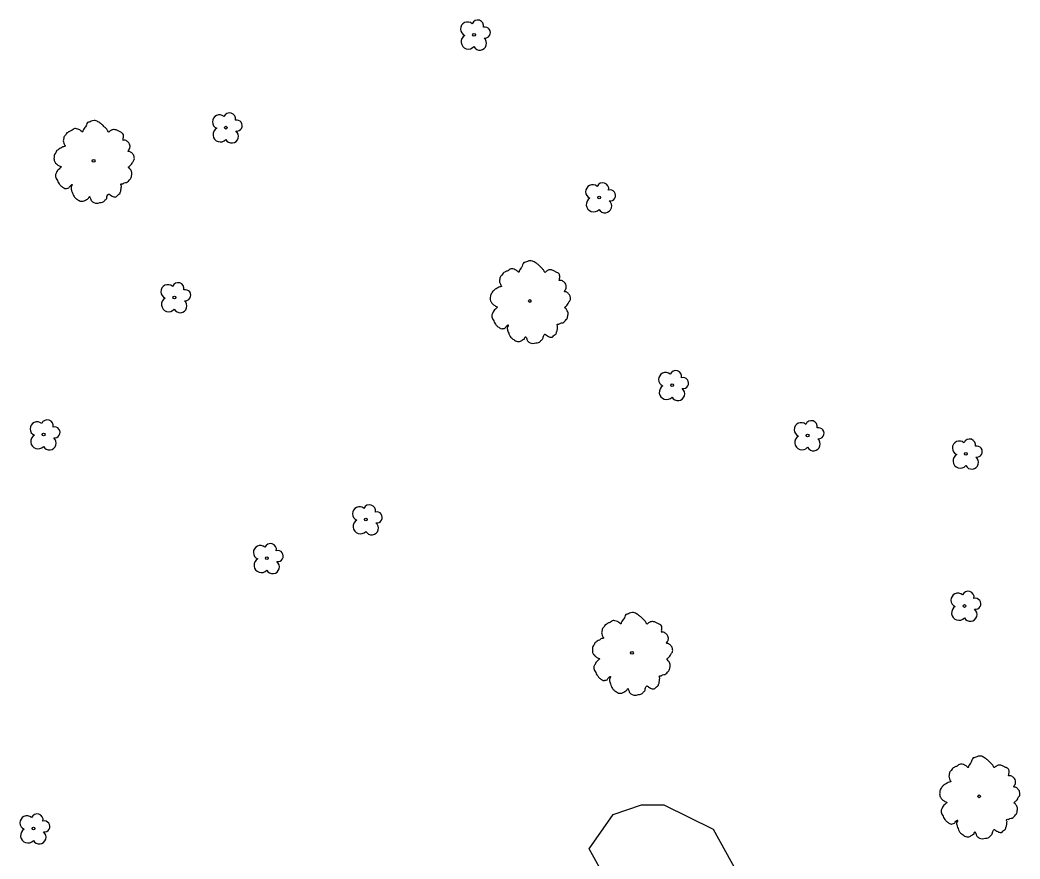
# Model space of a CAD drawing. Extents: x 2132221 to 2141942, y 535736 to 547298.
# Drawn here: x 2138724.9 to 2138905.1, y 541243.7 to 541394.9 of the extents above; entities that cross this region are included whole.
import ezdxf

# ---------------------------------------------------------------- set-up
doc = ezdxf.new("R2010")
doc.units = 0
doc.layers.add('RD_EX_VEG', color=7, linetype='Continuous')

msp = doc.modelspace()

# ---------------------------------------------------------------- linework, layer by layer
at = {"layer": 'RD_EX_VEG'}
msp.add_lwpolyline([(2138849.83, 541249.02), (2138856.47, 541236.98), (2138848.45, 541220.33), (2138846.59, 541207.86), (2138847.93, 541198.35), (2138862.11, 541172.49), (2138855.83, 541165.22), (2138847.68, 541164.01), (2138838.36, 541172.12), (2138828.8, 541192.96), (2138832.14, 541203.83), (2138833.56, 541219.59), (2138833.6, 541234.45), (2138827.49, 541245.51), (2138831.8, 541251.7), (2138836.89, 541253.42), (2138840.94, 541253.44)], close=True, dxfattribs=at)
for centre, radius in [((2138806.71, 541392.25), 0.25), ((2138761.98, 541375.5), 0.25), ((2138738.13, 541369.53), 0.25), ((2138738.1, 541369.53), 0.0001), ((2138829.27, 541362.91), 0.25), ((2138752.69, 541344.9), 0.25), ((2138816.77, 541344.25), 0.25), ((2138816.75, 541344.25), 0.0001), ((2138842.43, 541329.07), 0.25), ((2138729.12, 541320.17), 0.25), ((2138866.85, 541320.02), 0.25), ((2138895.39, 541316.71), 0.25), ((2138787.22, 541304.86), 0.25), ((2138769.37, 541297.88), 0.25), ((2138895.13, 541289.27), 0.25), ((2138835.18, 541280.84), 0.25), ((2138835.16, 541280.84), 0.0001), ((2138897.78, 541254.96), 0.25), ((2138897.76, 541254.96), 0.0001), ((2138727.29, 541249.14), 0.25)]:
    msp.add_circle(centre, radius, dxfattribs=at)
for centre, radius, start, end in [((2138805.53, 541393.29), 1.26, 49.0921, 247.3743), ((2138807.36, 541393.83), 1.08, 347.6166, 157.3963), ((2138808.67, 541392.63), 0.995, 261.4029, 104.687), ((2138805.7, 541390.99), 1.32, 119.5229, 318.3992), ((2138807.75, 541390.7), 1.22, 209.207, 50.7449), ((2138760.81, 541376.55), 1.26, 49.0921, 247.3743), ((2138762.63, 541377.08), 1.08, 347.6166, 157.3963), ((2138760.97, 541374.24), 1.32, 119.5229, 318.3992), ((2138763.94, 541375.88), 0.995, 261.4029, 104.687), ((2138763.02, 541373.96), 1.22, 209.207, 50.7449), ((2138828.09, 541363.96), 1.26, 49.0921, 247.3743), ((2138829.92, 541364.49), 1.08, 347.6166, 157.3963), ((2138828.26, 541361.65), 1.32, 119.5229, 318.3992), ((2138831.23, 541363.29), 0.995, 261.4029, 104.687), ((2138830.31, 541361.37), 1.22, 209.207, 50.7449), ((2138751.52, 541345.94), 1.26, 49.0921, 247.3743), ((2138753.34, 541346.48), 1.08, 347.6166, 157.3963), ((2138751.68, 541343.64), 1.32, 119.5229, 318.3992), ((2138754.65, 541345.28), 0.995, 261.4029, 104.687), ((2138753.73, 541343.36), 1.22, 209.207, 50.7449), ((2138841.25, 541330.11), 1.26, 49.0921, 247.3743), ((2138843.07, 541330.64), 1.08, 347.6166, 157.3963), ((2138844.39, 541329.45), 0.995, 261.4029, 104.687), ((2138841.42, 541327.8), 1.32, 119.5229, 318.3992), ((2138843.47, 541327.52), 1.22, 209.207, 50.7449), ((2138727.94, 541321.22), 1.26, 49.0921, 247.3743), ((2138729.77, 541321.75), 1.08, 347.6166, 157.3963), ((2138731.08, 541320.56), 0.995, 261.4029, 104.687), ((2138865.68, 541321.06), 1.26, 49.0921, 247.3743), ((2138867.5, 541321.6), 1.08, 347.6166, 157.3963), ((2138868.81, 541320.4), 0.995, 261.4029, 104.687), ((2138728.11, 541318.91), 1.32, 119.5229, 318.3992), ((2138730.16, 541318.63), 1.22, 209.207, 50.7449), ((2138865.85, 541318.75), 1.32, 119.5229, 318.3992), ((2138867.9, 541318.47), 1.22, 209.207, 50.7449), ((2138896.04, 541318.29), 1.08, 347.6166, 157.3963), ((2138894.21, 541317.76), 1.26, 49.0921, 247.3743), ((2138897.35, 541317.1), 0.995, 261.4029, 104.687), ((2138894.38, 541315.45), 1.32, 119.5229, 318.3992), ((2138896.43, 541315.17), 1.22, 209.207, 50.7449), ((2138786.05, 541305.91), 1.26, 49.0921, 247.3743), ((2138787.87, 541306.44), 1.08, 347.6166, 157.3963), ((2138789.18, 541305.25), 0.995, 261.4029, 104.687), ((2138786.22, 541303.6), 1.32, 119.5229, 318.3992), ((2138788.26, 541303.32), 1.22, 209.207, 50.7449), ((2138768.19, 541298.92), 1.26, 49.0921, 247.3743), ((2138770.01, 541299.45), 1.08, 347.6166, 157.3963), ((2138768.36, 541296.61), 1.32, 119.5229, 318.3992), ((2138771.33, 541298.26), 0.995, 261.4029, 104.687), ((2138770.41, 541296.33), 1.22, 209.207, 50.7449), ((2138893.95, 541290.32), 1.26, 49.0921, 247.3743), ((2138895.78, 541290.85), 1.08, 347.6166, 157.3963), ((2138897.09, 541289.66), 0.995, 261.4029, 104.687), ((2138894.12, 541288.01), 1.32, 119.5229, 318.3992), ((2138896.17, 541287.73), 1.22, 209.207, 50.7449), ((2138726.11, 541250.18), 1.26, 49.0921, 247.3743), ((2138727.94, 541250.71), 1.08, 347.6166, 157.3963), ((2138726.28, 541247.87), 1.32, 119.5229, 318.3992), ((2138729.25, 541249.52), 0.995, 261.4029, 104.687), ((2138728.33, 541247.59), 1.22, 209.207, 50.7449)]:
    msp.add_arc(centre, radius, start, end, dxfattribs=at)
for points in [[(2138743.49, 541374.29), (2138743.3, 541374.53), (2138743.01, 541374.7), (2138742.77, 541374.81), (2138742.56, 541374.93), (2138742.33, 541375.03), (2138742, 541375.13), (2138741.7, 541375.16), (2138741.43, 541375.08), (2138741.23, 541374.97), (2138741, 541374.82), (2138740.87, 541374.7), (2138740.77, 541374.77), (2138740.68, 541374.9), (2138740.57, 541375.13), (2138740.4, 541375.32), (2138740.23, 541375.5), (2138739.97, 541375.74), (2138739.74, 541376), (2138739.51, 541376.17), (2138739.26, 541376.37), (2138738.91, 541376.56), (2138738.58, 541376.74), (2138738.2, 541376.79), (2138737.68, 541376.65), (2138737.33, 541376.51), (2138737.05, 541376.45), (2138736.82, 541376.03), (2138736.68, 541375.67), (2138736.55, 541375.51), (2138736.29, 541375.17), (2138736.19, 541374.94), (2138736.13, 541374.72), (2138736.06, 541374.75), (2138735.77, 541375), (2138735.49, 541375.15), (2138735.04, 541375.31), (2138734.72, 541375.32), (2138734.42, 541375.17), (2138734.14, 541374.96), (2138733.93, 541374.89), (2138733.67, 541374.76), (2138733.6, 541374.73), (2138733.33, 541374.55), (2138733.07, 541374.17), (2138732.82, 541373.91), (2138732.74, 541373.67), (2138732.72, 541373.44), (2138732.65, 541373.14), (2138732.76, 541372.7), (2138732.9, 541372.39), (2138733.02, 541372.23), (2138732.53, 541372.02), (2138732.24, 541371.81), (2138731.87, 541371.64), (2138731.81, 541371.59), (2138731.43, 541371.3), (2138731.29, 541370.97), (2138731.06, 541370.66), (2138731.02, 541370.38), (2138730.98, 541369.97), (2138731.04, 541369.58), (2138731.28, 541369.13), (2138731.57, 541368.85), (2138732.09, 541368.55), (2138732.32, 541368.42), (2138732.17, 541368.32), (2138731.91, 541368.04), (2138731.6, 541367.76), (2138731.46, 541367.43), (2138731.33, 541367.17), (2138731.25, 541366.89), (2138731.3, 541366.5), (2138731.52, 541366.15), (2138731.69, 541365.74), (2138731.94, 541365.35), (2138732.26, 541364.97), (2138732.78, 541364.63), (2138733.06, 541364.51), (2138733.26, 541364.56), (2138733.67, 541364.67), (2138733.8, 541364.85), (2138734.26, 541365.24), (2138734.19, 541365.05), (2138734.06, 541364.68), (2138734.17, 541364.11), (2138734.32, 541363.7), (2138734.53, 541363.25), (2138734.68, 541362.98), (2138735.05, 541362.68), (2138735.36, 541362.46), (2138735.71, 541362.26), (2138736.11, 541362.23), (2138736.43, 541362.29), (2138736.67, 541362.44), (2138737, 541362.64), (2138737.16, 541362.72)], [(2138737.16, 541362.72), (2138737.24, 541362.89), (2138737.39, 541363.1), (2138737.42, 541363.03), (2138737.5, 541362.86), (2138737.6, 541362.58), (2138737.69, 541362.36), (2138737.93, 541362.14), (2138738.19, 541362), (2138738.7, 541361.86), (2138739.23, 541361.98), (2138739.71, 541362.05), (2138740, 541362.21), (2138740.13, 541362.4), (2138740.49, 541362.76), (2138740.53, 541363.08), (2138740.59, 541363.2), (2138740.82, 541363.54), (2138740.91, 541363.52), (2138741.13, 541363.35), (2138741.47, 541363.16), (2138741.75, 541363.04), (2138742.03, 541363), (2138742.25, 541363.09), (2138742.53, 541363.38), (2138742.85, 541363.62), (2138742.91, 541363.77), (2138742.96, 541363.95), (2138743.05, 541364.14), (2138743.06, 541364.35), (2138743.1, 541364.53), (2138743.11, 541364.67), (2138743.14, 541364.86), (2138743.11, 541365.07), (2138743.04, 541365.22), (2138743.12, 541365.36), (2138743.37, 541365.38), (2138743.48, 541365.41), (2138743.66, 541365.55), (2138744.07, 541365.62), (2138744.4, 541365.85), (2138744.68, 541366.18), (2138744.84, 541366.4), (2138744.94, 541366.7), (2138744.99, 541367.01), (2138745.04, 541367.22), (2138745.01, 541367.44), (2138744.88, 541367.76), (2138744.75, 541367.98), (2138744.51, 541368.24), (2138744.41, 541368.42), (2138744.47, 541368.43), (2138744.58, 541368.53), (2138744.78, 541368.72), (2138745.06, 541369.08), (2138745.33, 541369.53), (2138745.34, 541369.55), (2138745.46, 541369.79), (2138745.45, 541370.09), (2138745.41, 541370.29), (2138745.37, 541370.52), (2138745.21, 541370.72), (2138745.01, 541370.94), (2138744.79, 541371.11), (2138744.58, 541371.19), (2138744.37, 541371.23), (2138744.43, 541371.39), (2138744.58, 541371.66), (2138744.66, 541371.8), (2138744.69, 541372.03), (2138744.68, 541372.33), (2138744.47, 541372.75), (2138743.99, 541373.16), (2138743.64, 541373.24), (2138743.41, 541373.23), (2138743.47, 541373.35), (2138743.48, 541373.64), (2138743.54, 541373.83), (2138743.51, 541374.04), (2138743.48, 541374.22), (2138743.45, 541374.33)], [(2138822.13, 541349.01), (2138821.95, 541349.25), (2138821.66, 541349.42), (2138821.41, 541349.54), (2138821.21, 541349.65), (2138820.98, 541349.75), (2138820.65, 541349.85), (2138820.35, 541349.88), (2138820.08, 541349.8), (2138819.88, 541349.69), (2138819.64, 541349.54), (2138819.52, 541349.42), (2138819.41, 541349.5), (2138819.33, 541349.62), (2138819.22, 541349.86), (2138819.05, 541350.04), (2138818.88, 541350.22), (2138818.62, 541350.47), (2138818.38, 541350.72), (2138818.16, 541350.89), (2138817.9, 541351.1), (2138817.56, 541351.29), (2138817.23, 541351.46), (2138816.84, 541351.51), (2138816.32, 541351.37), (2138815.98, 541351.23), (2138815.7, 541351.17), (2138815.47, 541350.75), (2138815.33, 541350.39), (2138815.2, 541350.23), (2138814.94, 541349.89), (2138814.84, 541349.67), (2138814.78, 541349.44), (2138814.71, 541349.48), (2138814.42, 541349.72), (2138814.14, 541349.87), (2138813.69, 541350.03), (2138813.37, 541350.05), (2138813.06, 541349.9), (2138812.79, 541349.68), (2138812.57, 541349.62), (2138812.32, 541349.49), (2138812.25, 541349.45), (2138811.98, 541349.27), (2138811.71, 541348.89), (2138811.47, 541348.64), (2138811.39, 541348.39), (2138811.36, 541348.16), (2138811.3, 541347.87), (2138811.4, 541347.42), (2138811.55, 541347.11), (2138811.67, 541346.95), (2138811.18, 541346.74), (2138810.89, 541346.54), (2138810.51, 541346.36), (2138810.46, 541346.31), (2138810.07, 541346.02), (2138809.94, 541345.69), (2138809.71, 541345.39), (2138809.66, 541345.1), (2138809.63, 541344.7), (2138809.68, 541344.31), (2138809.93, 541343.86), (2138810.22, 541343.58), (2138810.74, 541343.27), (2138810.96, 541343.14), (2138810.82, 541343.04), (2138810.56, 541342.77), (2138810.25, 541342.48), (2138810.11, 541342.15), (2138809.97, 541341.89), (2138809.89, 541341.61), (2138809.95, 541341.22), (2138810.16, 541340.87), (2138810.34, 541340.46), (2138810.59, 541340.08), (2138810.91, 541339.69), (2138811.43, 541339.35), (2138811.7, 541339.24), (2138811.9, 541339.28), (2138812.31, 541339.39), (2138812.44, 541339.58), (2138812.9, 541339.97), (2138812.84, 541339.77), (2138812.7, 541339.41), (2138812.82, 541338.84), (2138812.96, 541338.43), (2138813.17, 541337.97), (2138813.32, 541337.7), (2138813.7, 541337.4), (2138814.01, 541337.18), (2138814.35, 541336.99), (2138814.76, 541336.95), (2138815.08, 541337.01), (2138815.31, 541337.16), (2138815.64, 541337.36), (2138815.8, 541337.44)], [(2138815.8, 541337.44), (2138815.88, 541337.62), (2138816.03, 541337.82), (2138816.06, 541337.75), (2138816.15, 541337.59), (2138816.24, 541337.3), (2138816.34, 541337.08), (2138816.58, 541336.86), (2138816.84, 541336.73), (2138817.34, 541336.58), (2138817.88, 541336.7), (2138818.36, 541336.77), (2138818.65, 541336.94), (2138818.78, 541337.12), (2138819.13, 541337.48), (2138819.18, 541337.8), (2138819.24, 541337.92), (2138819.46, 541338.26), (2138819.55, 541338.24), (2138819.77, 541338.07), (2138820.12, 541337.88), (2138820.4, 541337.76), (2138820.68, 541337.72), (2138820.89, 541337.82), (2138821.17, 541338.1), (2138821.5, 541338.34), (2138821.56, 541338.5), (2138821.6, 541338.67), (2138821.7, 541338.86), (2138821.71, 541339.07), (2138821.75, 541339.25), (2138821.76, 541339.39), (2138821.78, 541339.58), (2138821.75, 541339.8), (2138821.69, 541339.94), (2138821.77, 541340.08), (2138822.01, 541340.1), (2138822.12, 541340.13), (2138822.3, 541340.27), (2138822.71, 541340.34), (2138823.04, 541340.57), (2138823.32, 541340.9), (2138823.49, 541341.12), (2138823.59, 541341.42), (2138823.64, 541341.73), (2138823.68, 541341.94), (2138823.66, 541342.16), (2138823.53, 541342.48), (2138823.39, 541342.7), (2138823.16, 541342.96), (2138823.06, 541343.14), (2138823.11, 541343.15), (2138823.22, 541343.25), (2138823.43, 541343.44), (2138823.71, 541343.8), (2138823.97, 541344.25), (2138823.99, 541344.27), (2138824.11, 541344.51), (2138824.1, 541344.81), (2138824.06, 541345.01), (2138824.01, 541345.24), (2138823.86, 541345.44), (2138823.66, 541345.66), (2138823.44, 541345.83), (2138823.23, 541345.91), (2138823.02, 541345.95), (2138823.08, 541346.11), (2138823.23, 541346.38), (2138823.3, 541346.52), (2138823.33, 541346.75), (2138823.33, 541347.05), (2138823.11, 541347.47), (2138822.64, 541347.88), (2138822.29, 541347.96), (2138822.06, 541347.95), (2138822.11, 541348.08), (2138822.12, 541348.36), (2138822.19, 541348.55), (2138822.16, 541348.76), (2138822.13, 541348.94), (2138822.1, 541349.05)], [(2138840.54, 541285.6), (2138840.36, 541285.84), (2138840.06, 541286.01), (2138839.82, 541286.13), (2138839.61, 541286.24), (2138839.39, 541286.34), (2138839.06, 541286.44), (2138838.76, 541286.47), (2138838.49, 541286.39), (2138838.29, 541286.28), (2138838.05, 541286.13), (2138837.92, 541286.01), (2138837.82, 541286.08), (2138837.74, 541286.21), (2138837.62, 541286.45), (2138837.45, 541286.63), (2138837.28, 541286.81), (2138837.03, 541287.05), (2138836.79, 541287.31), (2138836.57, 541287.48), (2138836.31, 541287.68), (2138835.97, 541287.88), (2138835.64, 541288.05), (2138835.25, 541288.1), (2138834.73, 541287.96), (2138834.39, 541287.82), (2138834.1, 541287.76), (2138833.88, 541287.34), (2138833.74, 541286.98), (2138833.61, 541286.82), (2138833.34, 541286.48), (2138833.25, 541286.25), (2138833.18, 541286.03), (2138833.12, 541286.07), (2138832.82, 541286.31), (2138832.55, 541286.46), (2138832.09, 541286.62), (2138831.78, 541286.63), (2138831.47, 541286.49), (2138831.2, 541286.27), (2138830.98, 541286.21), (2138830.73, 541286.08), (2138830.66, 541286.04), (2138830.38, 541285.86), (2138830.12, 541285.48), (2138829.88, 541285.23), (2138829.8, 541284.98), (2138829.77, 541284.75), (2138829.71, 541284.46), (2138829.81, 541284.01), (2138829.96, 541283.7), (2138830.08, 541283.54), (2138829.59, 541283.33), (2138829.3, 541283.13), (2138828.92, 541282.95), (2138828.86, 541282.9), (2138828.48, 541282.61), (2138828.34, 541282.28), (2138828.12, 541281.97), (2138828.07, 541281.69), (2138828.04, 541281.29), (2138828.09, 541280.9), (2138828.34, 541280.44), (2138828.63, 541280.17), (2138829.15, 541279.86), (2138829.37, 541279.73), (2138829.22, 541279.63), (2138828.97, 541279.36), (2138828.65, 541279.07), (2138828.52, 541278.74), (2138828.38, 541278.48), (2138828.3, 541278.2), (2138828.35, 541277.81), (2138828.57, 541277.46), (2138828.75, 541277.05), (2138829, 541276.67), (2138829.32, 541276.28), (2138829.83, 541275.94), (2138830.11, 541275.83), (2138830.31, 541275.87), (2138830.72, 541275.98), (2138830.85, 541276.17), (2138831.31, 541276.55), (2138831.25, 541276.36), (2138831.11, 541276), (2138831.23, 541275.43), (2138831.37, 541275.01), (2138831.58, 541274.56), (2138831.73, 541274.29), (2138832.1, 541273.99), (2138832.41, 541273.77), (2138832.76, 541273.58), (2138833.16, 541273.54), (2138833.49, 541273.6), (2138833.72, 541273.75), (2138834.05, 541273.95), (2138834.21, 541274.03)], [(2138834.21, 541274.03), (2138834.29, 541274.2), (2138834.44, 541274.41), (2138834.47, 541274.34), (2138834.55, 541274.18), (2138834.65, 541273.89), (2138834.74, 541273.67), (2138834.98, 541273.45), (2138835.24, 541273.32), (2138835.75, 541273.17), (2138836.28, 541273.29), (2138836.77, 541273.36), (2138837.05, 541273.52), (2138837.19, 541273.71), (2138837.54, 541274.07), (2138837.59, 541274.39), (2138837.64, 541274.51), (2138837.87, 541274.85), (2138837.96, 541274.83), (2138838.18, 541274.66), (2138838.53, 541274.47), (2138838.8, 541274.35), (2138839.09, 541274.31), (2138839.3, 541274.4), (2138839.58, 541274.69), (2138839.91, 541274.93), (2138839.97, 541275.08), (2138840.01, 541275.26), (2138840.11, 541275.45), (2138840.11, 541275.66), (2138840.16, 541275.84), (2138840.16, 541275.98), (2138840.19, 541276.17), (2138840.16, 541276.38), (2138840.1, 541276.53), (2138840.17, 541276.67), (2138840.42, 541276.69), (2138840.53, 541276.72), (2138840.71, 541276.86), (2138841.12, 541276.93), (2138841.45, 541277.16), (2138841.73, 541277.49), (2138841.9, 541277.71), (2138842, 541278.01), (2138842.05, 541278.32), (2138842.09, 541278.53), (2138842.06, 541278.75), (2138841.93, 541279.07), (2138841.8, 541279.29), (2138841.57, 541279.55), (2138841.47, 541279.73), (2138841.52, 541279.74), (2138841.63, 541279.84), (2138841.83, 541280.03), (2138842.11, 541280.39), (2138842.38, 541280.84), (2138842.4, 541280.86), (2138842.51, 541281.1), (2138842.51, 541281.4), (2138842.46, 541281.6), (2138842.42, 541281.83), (2138842.27, 541282.03), (2138842.07, 541282.25), (2138841.84, 541282.42), (2138841.63, 541282.5), (2138841.42, 541282.54), (2138841.48, 541282.7), (2138841.64, 541282.97), (2138841.71, 541283.11), (2138841.74, 541283.34), (2138841.73, 541283.64), (2138841.52, 541284.06), (2138841.04, 541284.47), (2138840.69, 541284.55), (2138840.46, 541284.54), (2138840.52, 541284.66), (2138840.53, 541284.95), (2138840.59, 541285.14), (2138840.57, 541285.35), (2138840.54, 541285.53), (2138840.51, 541285.64)], [(2138903.15, 541259.72), (2138902.96, 541259.96), (2138902.67, 541260.13), (2138902.42, 541260.24), (2138902.22, 541260.36), (2138901.99, 541260.46), (2138901.66, 541260.56), (2138901.36, 541260.59), (2138901.09, 541260.51), (2138900.89, 541260.4), (2138900.66, 541260.25), (2138900.53, 541260.13), (2138900.42, 541260.2), (2138900.34, 541260.33), (2138900.23, 541260.56), (2138900.06, 541260.75), (2138899.89, 541260.93), (2138899.63, 541261.17), (2138899.4, 541261.43), (2138899.17, 541261.6), (2138898.92, 541261.8), (2138898.57, 541261.99), (2138898.24, 541262.17), (2138897.85, 541262.22), (2138897.34, 541262.08), (2138896.99, 541261.94), (2138896.71, 541261.88), (2138896.48, 541261.46), (2138896.34, 541261.1), (2138896.21, 541260.94), (2138895.95, 541260.6), (2138895.85, 541260.37), (2138895.79, 541260.15), (2138895.72, 541260.18), (2138895.43, 541260.43), (2138895.15, 541260.58), (2138894.7, 541260.74), (2138894.38, 541260.75), (2138894.07, 541260.61), (2138893.8, 541260.39), (2138893.59, 541260.33), (2138893.33, 541260.19), (2138893.26, 541260.16), (2138892.99, 541259.98), (2138892.72, 541259.6), (2138892.48, 541259.35), (2138892.4, 541259.1), (2138892.38, 541258.87), (2138892.31, 541258.57), (2138892.42, 541258.13), (2138892.56, 541257.82), (2138892.68, 541257.66), (2138892.19, 541257.45), (2138891.9, 541257.25), (2138891.52, 541257.07), (2138891.47, 541257.02), (2138891.09, 541256.73), (2138890.95, 541256.4), (2138890.72, 541256.09), (2138890.68, 541255.81), (2138890.64, 541255.41), (2138890.7, 541255.02), (2138890.94, 541254.56), (2138891.23, 541254.29), (2138891.75, 541253.98), (2138891.97, 541253.85), (2138891.83, 541253.75), (2138891.57, 541253.48), (2138891.26, 541253.19), (2138891.12, 541252.86), (2138890.99, 541252.6), (2138890.9, 541252.32), (2138890.96, 541251.93), (2138891.17, 541251.58), (2138891.35, 541251.17), (2138891.6, 541250.79), (2138891.92, 541250.4), (2138892.44, 541250.06), (2138892.72, 541249.94), (2138892.91, 541249.99), (2138893.32, 541250.1), (2138893.45, 541250.29), (2138893.91, 541250.67), (2138893.85, 541250.48), (2138893.71, 541250.12), (2138893.83, 541249.55), (2138893.97, 541249.13), (2138894.18, 541248.68), (2138894.33, 541248.41), (2138894.71, 541248.11), (2138895.02, 541247.89), (2138895.36, 541247.7), (2138895.77, 541247.66), (2138896.09, 541247.72), (2138896.33, 541247.87), (2138896.65, 541248.07), (2138896.82, 541248.15)], [(2138896.82, 541248.15), (2138896.89, 541248.32), (2138897.04, 541248.53), (2138897.08, 541248.46), (2138897.16, 541248.29), (2138897.25, 541248.01), (2138897.35, 541247.79), (2138897.59, 541247.57), (2138897.85, 541247.43), (2138898.35, 541247.29), (2138898.89, 541247.41), (2138899.37, 541247.48), (2138899.66, 541247.64), (2138899.79, 541247.83), (2138900.14, 541248.19), (2138900.19, 541248.51), (2138900.25, 541248.63), (2138900.47, 541248.97), (2138900.56, 541248.95), (2138900.78, 541248.78), (2138901.13, 541248.59), (2138901.41, 541248.47), (2138901.69, 541248.43), (2138901.91, 541248.52), (2138902.18, 541248.81), (2138902.51, 541249.05), (2138902.57, 541249.2), (2138902.61, 541249.38), (2138902.71, 541249.57), (2138902.72, 541249.78), (2138902.76, 541249.96), (2138902.77, 541250.1), (2138902.79, 541250.29), (2138902.77, 541250.5), (2138902.7, 541250.65), (2138902.78, 541250.79), (2138903.03, 541250.81), (2138903.13, 541250.84), (2138903.32, 541250.98), (2138903.73, 541251.05), (2138904.05, 541251.28), (2138904.33, 541251.61), (2138904.5, 541251.83), (2138904.6, 541252.13), (2138904.65, 541252.44), (2138904.69, 541252.65), (2138904.67, 541252.87), (2138904.54, 541253.19), (2138904.41, 541253.41), (2138904.17, 541253.66), (2138904.07, 541253.85), (2138904.12, 541253.86), (2138904.23, 541253.96), (2138904.44, 541254.15), (2138904.72, 541254.51), (2138904.98, 541254.96), (2138905, 541254.97), (2138905.12, 541255.22), (2138905.11, 541255.52), (2138905.07, 541255.71), (2138905.02, 541255.95), (2138904.87, 541256.15), (2138904.67, 541256.37), (2138904.45, 541256.54), (2138904.24, 541256.61), (2138904.03, 541256.66), (2138904.09, 541256.82), (2138904.24, 541257.09), (2138904.32, 541257.23), (2138904.34, 541257.46), (2138904.34, 541257.76), (2138904.13, 541258.18), (2138903.65, 541258.58), (2138903.3, 541258.67), (2138903.07, 541258.66), (2138903.12, 541258.78), (2138903.14, 541259.07), (2138903.2, 541259.26), (2138903.17, 541259.47), (2138903.14, 541259.65), (2138903.11, 541259.76)]]:
    msp.add_spline(points, degree=3, dxfattribs=at)

doc.saveas('drawing.dxf')
